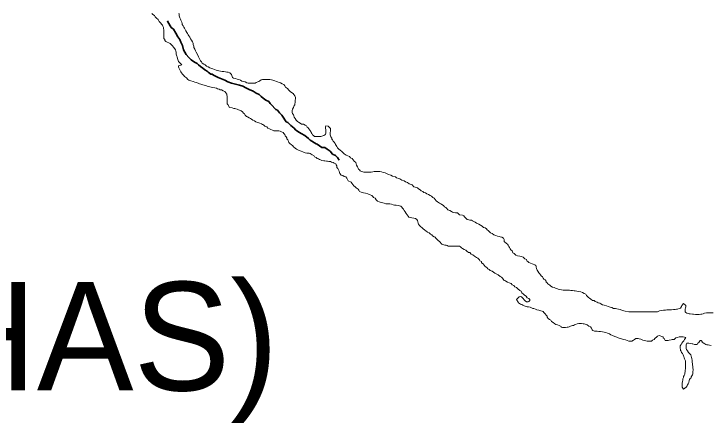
# Model space of a CAD drawing. Extents: x 553962 to 842807, y 8883888 to 9032388.
# Drawn here: x 592343 to 595557, y 8904182 to 8906068 of the extents above; entities that cross this region are included whole.
import ezdxf

# ---------------------------------------------------------------- set-up
doc = ezdxf.new("R2010")
doc.units = 0
doc.header["$LTSCALE"] = 200
doc.linetypes.add('LONG_DASH_SHORT_DASH', pattern=[9.9, 6, -1.2, 1.5, -1.2])
doc.layers.add('6', color=7, linetype='Continuous', lineweight=13)

msp = doc.modelspace()

# ---------------------------------------------------------------- linework, layer by layer
at = {"layer": '6'}
for points in [[(593090.1, 8905891.9), (593088.6, 8905896), (593087.1, 8905902), (593084.7, 8905908), (593078.2, 8905915.6), (593073.8, 8905921.6), (593069.3, 8905925.6), (593062.8, 8905931.2), (593056.9, 8905934.7), (593049.9, 8905938.3), (593043.4, 8905941.8), (593038.9, 8905945.9), (593038, 8905949.9), (593034, 8905955.4), (593033.1, 8905962.4), (593033.1, 8905966.4), (593033.2, 8905974.4), (593033.2, 8905982.9), (593033.3, 8905990.5), (593033.3, 8905996), (593032.8, 8906000), (593031.9, 8906006), (593029.9, 8906012), (593027, 8906016), (593023, 8906021.1), (593020, 8906025.6), (593012.6, 8906032.7), (593007.7, 8906042.7), (593000.7, 8906048.8), (592994.2, 8906054.8), (592990.8, 8906060.8), (592983.8, 8906064.9), (592978.9, 8906070.9)], [(593103.4, 8906072.1), (593103.9, 8906068.1), (593103.9, 8906063.6), (593104.8, 8906059.6), (593106.3, 8906055.1), (593108.3, 8906050.6), (593111.2, 8906044), (593112.7, 8906040), (593114.6, 8906034), (593116.1, 8906030), (593117.6, 8906023.9), (593118, 8906019.9), (593123, 8906013.9), (593125.5, 8906007.9), (593129.4, 8906001.8), (593131.4, 8905995.8), (593135.8, 8905989.8), (593139.3, 8905982.8), (593142.7, 8905978.7), (593146.2, 8905971.2), (593149.6, 8905966.7), (593153.1, 8905960.6), (593157, 8905952.6), (593161, 8905947.6), (593165.4, 8905939), (593168.4, 8905933), (593169.3, 8905927), (593172.3, 8905919.4), (593172.8, 8905913.9), (593176.7, 8905906.4), (593180.1, 8905897.9), (593183.1, 8905892.3), (593189.5, 8905881.3), (593192.9, 8905870.2), (593196.4, 8905864.2), (593199.8, 8905857.7), (593203.3, 8905852.1), (593207.8, 8905846.6), (593210.7, 8905840.6), (593217.7, 8905837), (593223.7, 8905834), (593230.1, 8905827.4), (593238.6, 8905824.9), (593246.1, 8905820.3), (593253.1, 8905817.3), (593260.5, 8905815.2), (593267.5, 8905812.2), (593275, 8905809.6), (593283, 8905808.1), (593287.5, 8905806.5), (593295, 8905805), (593303, 8905803.4), (593310.5, 8905802.4), (593317.5, 8905801.3), (593325, 8905799.8), (593330, 8905799.7), (593337.4, 8905796.7), (593345.4, 8905788.6), (593350.8, 8905775.6), (593355.3, 8905772.5), (593364.2, 8905771), (593371.7, 8905767.4), (593379.2, 8905765.3), (593386.7, 8905762.3), (593393.7, 8905758.8), (593401.2, 8905756.7), (593408.7, 8905754.6), (593416.1, 8905750.6)], [(593597.3, 8905501), (593592.8, 8905506.6), (593591.9, 8905512.6), (593587.4, 8905516.1), (593583.5, 8905521.7), (593577, 8905524.7), (593570.5, 8905527.8), (593564.5, 8905528.8), (593559, 8905528.8), (593551, 8905528.9), (593546.5, 8905528.9), (593540.5, 8905529), (593535.5, 8905531.5), (593527.5, 8905535.1), (593521.1, 8905538.1), (593514.1, 8905541.7), (593508.1, 8905547.2), (593499.6, 8905550.8), (593493.2, 8905556.8), (593488.2, 8905558.8), (593483.7, 8905561.4), (593476.7, 8905563.9), (593472.2, 8905566), (593465.2, 8905568), (593458.3, 8905570.6), (593451.8, 8905574.6), (593444.8, 8905578.7), (593438.3, 8905582.2), (593433.9, 8905585.7), (593426.9, 8905588.8), (593419.9, 8905593.8), (593415.4, 8905595.4), (593408.5, 8905600.9), (593406.5, 8905607.4), (593401.5, 8905610), (593397.1, 8905616), (593391.1, 8905620.6), (593386.6, 8905623.1), (593378.7, 8905626.7), (593371.7, 8905628.7), (593365.2, 8905630.8), (593360.7, 8905632.3), (593356.2, 8905632.8), (593348.2, 8905634.9), (593336.2, 8905637), (593328.3, 8905650), (593325.8, 8905654.1), (593325.4, 8905658.1), (593325.4, 8905665.1), (593325.5, 8905670.6), (593325.5, 8905677.6), (593325.6, 8905684.6), (593325.1, 8905688.6), (593324.7, 8905694.1), (593323.7, 8905698.1), (593319.2, 8905704.2), (593314.8, 8905710.7), (593307.3, 8905713.3), (593300.3, 8905717.8), (593294.3, 8905718.3), (593289.3, 8905721.4), (593280.8, 8905722.9), (593275.9, 8905725.5), (593268.9, 8905727), (593259.9, 8905729.1), (593252.4, 8905730.6), (593245.4, 8905732.2), (593240.9, 8905733.7), (593233.9, 8905735.3), (593226.9, 8905737.8), (593220, 8905739.4), (593213, 8905741.9), (593205, 8905744.5), (593197.5, 8905746), (593192.5, 8905749.1), (593183, 8905752.6), (593176.5, 8905753.7), (593169.6, 8905756.2), (593158.6, 8905759.8), (593149.6, 8905762.9), (593145.1, 8905766.4), (593137.7, 8905773), (593129.7, 8905779.5), (593125.7, 8905783.6), (593119.3, 8905790.6), (593115.8, 8905796.1), (593111.9, 8905800.7), (593110.4, 8905804.7), (593107.9, 8905809.7), (593105, 8905816.2), (593103, 8905820.3), (593102.1, 8905824.8), (593101.6, 8905828.8), (593116.1, 8905833.2), (593101.2, 8905848.3), (593097.8, 8905858.8), (593096.8, 8905863.4), (593095.4, 8905869.9), (593093.9, 8905873.9), (593090, 8905883.4), (593090.1, 8905891.9)], [(593416.1, 8905750.6), (593423.1, 8905749), (593427.1, 8905749), (593431.1, 8905749), (593438.1, 8905749.4), (593444.1, 8905749.4), (593451.6, 8905749.3), (593455.6, 8905749.3), (593459.7, 8905752.3), (593467.2, 8905754.8), (593471.2, 8905756.2), (593477.2, 8905760.2), (593482.2, 8905763.7), (593489.3, 8905765.1), (593494.3, 8905766.1), (593502.3, 8905766), (593509.3, 8905766), (593517.3, 8905765.9), (593522.3, 8905765.4), (593530.3, 8905764.3), (593535.8, 8905762.8), (593545.2, 8905759.8), (593552.7, 8905757.2), (593557.2, 8905755.7), (593565.7, 8905752.1), (593572.2, 8905751.1), (593580.2, 8905746.5), (593587.1, 8905742.4), (593592.1, 8905736.4), (593595, 8905730.4), (593599.5, 8905726.8), (593604, 8905723.8), (593610.5, 8905717.3), (593616.4, 8905711.2), (593622.9, 8905705.2), (593630.3, 8905701.1), (593633.8, 8905697.1), (593637.3, 8905690.5), (593640.7, 8905682.5), (593640.7, 8905676.5), (593640.1, 8905670.5), (593639.6, 8905664), (593639, 8905659.5), (593638, 8905654), (593638, 8905649.5), (593633.9, 8905642.5), (593631.3, 8905636), (593627.8, 8905629.5), (593625.7, 8905623), (593625.7, 8905617), (593625.7, 8905613), (593627.1, 8905609), (593631.6, 8905602.5), (593633.1, 8905598.4), (593635, 8905591.4), (593639.5, 8905585.4), (593643.4, 8905578.8), (593650.9, 8905572.8), (593655.3, 8905569.2), (593661.8, 8905565.2), (593669.3, 8905560.2), (593677.3, 8905559.1), (593685.2, 8905555), (593691.2, 8905552), (593694.7, 8905546.5), (593699.2, 8905542.4), (593702.6, 8905538.4), (593707.6, 8905532.4), (593711.5, 8905526.3), (593713.5, 8905520.8), (593716, 8905516.3), (593719.4, 8905511.2), (593723.9, 8905507.7), (593728.9, 8905503.7), (593733.4, 8905503.1), (593737.9, 8905503.1), (593742.9, 8905503.1), (593746.9, 8905503.1), (593751.4, 8905503), (593757.9, 8905503.5), (593762.9, 8905504.9), (593766.9, 8905506.4), (593770.9, 8905507.4), (593775.5, 8905510.9), (593780, 8905512.3), (593781, 8905519.3), (593781.1, 8905523.4), (593781.1, 8905527.4), (593780.6, 8905531.4), (593780.6, 8905535.4), (593778.7, 8905539.4), (593778.7, 8905543.9), (593778.7, 8905547.9), (593780.3, 8905552.9), (593791.8, 8905550.3), (593799.7, 8905543.3), (593801.7, 8905539.2), (593801.6, 8905532.7), (593801.6, 8905528.2), (593800.6, 8905521.7), (593800.5, 8905515.7)], [(593800.5, 8905515.7), (593801, 8905510.7), (593802.4, 8905506.7), (593804.4, 8905500.7), (593807.8, 8905495.1), (593808.8, 8905491.1), (593811.8, 8905487.1), (593815.2, 8905481.6), (593818.7, 8905477), (593823.7, 8905471), (593826.1, 8905466.5), (593829.1, 8905460.9), (593831.6, 8905456.9), (593834, 8905450.9), (593840, 8905444.9), (593847.4, 8905439.3), (593854.4, 8905433.2), (593858.9, 8905429.7), (593865.8, 8905423.2), (593870.3, 8905420.6), (593874.8, 8905417.1), (593882.3, 8905414), (593890.2, 8905411), (593895.2, 8905404.9), (593902.2, 8905401.9), (593906.6, 8905395.8), (593911.6, 8905389.8), (593919.1, 8905383.2), (593921, 8905377.7), (593921.5, 8905370.2), (593926.4, 8905363.7), (593929.8, 8905356.6), (593931.3, 8905352.6), (593935.3, 8905348.6), (593939.3, 8905344.6), (593945.2, 8905341.5), (593951.7, 8905339.5), (593956.2, 8905337.9), (593966.2, 8905337.9), (593973.7, 8905337.8), (593978.2, 8905338.3), (593985.2, 8905338.8), (593990.2, 8905339.2), (593996.8, 8905340.2), (594003.3, 8905341.6), (594007.3, 8905342.1), (594013.8, 8905342.1), (594017.8, 8905342), (594022.8, 8905342), (594030.3, 8905342), (594037.3, 8905339.9), (594045.8, 8905336.8), (594053.7, 8905335.3), (594063.2, 8905330.7), (594069.2, 8905327.7), (594080.2, 8905324.1), (594088.6, 8905320), (594101.6, 8905316.9), (594107.1, 8905312.9), (594117.1, 8905308.8), (594122.6, 8905307.3), (594131.5, 8905301.7), (594141.5, 8905298.7), (594148, 8905294.6), (594157, 8905291.1), (594165.4, 8905284), (594179.4, 8905280.4), (594186.8, 8905270.8), (594198.8, 8905268.2), (594203.3, 8905265.7), (594208.2, 8905261.7), (594215.7, 8905257.6), (594220.2, 8905253.1), (594228.2, 8905249.5), (594233.1, 8905244.5), (594240.1, 8905242.9), (594247.1, 8905238.4), (594254.1, 8905234.8), (594261.5, 8905230.8), (594268, 8905227.2), (594274.5, 8905221.2), (594281, 8905218.1), (594285.4, 8905212.1), (594289.4, 8905205.6), (594296.3, 8905201.5), (594304.3, 8905195.4), (594310.8, 8905192.4), (594315.7, 8905188.8), (594323.7, 8905185.3), (594327.7, 8905179.3), (594333.7, 8905175.2), (594338.6, 8905171.2), (594343.6, 8905164.6), (594352.1, 8905161.1), (594360, 8905157.5), (594365, 8905153.5), (594371.5, 8905152.4), (594378.5, 8905151.4), (594388.5, 8905150.8), (594397.4, 8905142.2), (594411.4, 8905140.2)], [(594172.2, 8905128.7), (594164.2, 8905130.3), (594159.8, 8905135.8), (594155.3, 8905141.8), (594151.4, 8905147.9), (594146.9, 8905154.9), (594142, 8905161.5), (594138.5, 8905168.5), (594134.5, 8905172.5), (594130.6, 8905177.6), (594126.6, 8905181.6), (594120.1, 8905183.1), (594113.6, 8905185.2), (594105.1, 8905185.7), (594097.6, 8905186.8), (594090.6, 8905187.8), (594083.7, 8905190.4), (594075.7, 8905192.4), (594070.2, 8905193), (594062.7, 8905193), (594058.2, 8905193.1), (594049.7, 8905195.1), (594043.2, 8905197.2), (594031.7, 8905200.2), (594027.2, 8905201.8), (594019.7, 8905205.3), (594013.3, 8905211.4), (594008.3, 8905217.9), (594001.3, 8905221), (593997.4, 8905226), (593992.9, 8905230.6), (593985.5, 8905234.6), (593975, 8905238.7), (593964, 8905242.2), (593955, 8905243.8), (593950.5, 8905244.8), (593943, 8905246.9), (593936.5, 8905249.4), (593932.6, 8905255.5), (593930.6, 8905260), (593925.1, 8905263), (593920.7, 8905266.6), (593916.7, 8905270.6), (593909.7, 8905276.2), (593904.8, 8905282.2), (593900.8, 8905287.2), (593897.3, 8905292.8), (593883.4, 8905298.9), (593877.5, 8905311.4), (593873, 8905317.5), (593865.5, 8905318.5), (593858.6, 8905322.6), (593852.1, 8905325.1), (593846.1, 8905331.7), (593843.7, 8905337.2), (593841.7, 8905343.2), (593839.2, 8905349.2), (593835.8, 8905355.8), (593832.3, 8905359.8), (593831.4, 8905367.3), (593827.9, 8905371.8), (593826.5, 8905376.8), (593819.5, 8905380.4), (593814.5, 8905383.4), (593807, 8905384.5), (593802.5, 8905387), (593795, 8905388.1), (593788.5, 8905389.6), (593784.5, 8905389.7), (593776.5, 8905390.7), (593771, 8905391.2), (593763.1, 8905392.8), (593755.6, 8905395.3), (593751.1, 8905396.9), (593746.6, 8905399.4), (593740.1, 8905401), (593736.1, 8905405.5), (593729.2, 8905409), (593725.2, 8905415.1), (593718.2, 8905419.1), (593713.8, 8905422.2), (593707.8, 8905424.7), (593703.3, 8905426.2), (593693.8, 8905426.8), (593685.8, 8905428.3), (593675.3, 8905432.9), (593667.8, 8905435), (593658.3, 8905438.1), (593652.4, 8905441.6), (593645.9, 8905444.6), (593639.4, 8905448.7), (593632, 8905454.8), (593628, 8905459.3), (593620.5, 8905465.8), (593616.6, 8905469.9), (593610.1, 8905475.9), (593609.2, 8905481.4), (593605.2, 8905487.5), (593601.7, 8905491.5), (593600.8, 8905497), (593597.3, 8905501)], [(594671.7, 8904763.9), (594678.7, 8904764.9), (594683.7, 8904764.3), (594687.6, 8904758.8), (594691.6, 8904754.8), (594694.6, 8904750.7), (594700, 8904745.7), (594706.5, 8904741.1), (594713.5, 8904740.1), (594717.5, 8904741.6), (594721.1, 8904747.1), (594721.6, 8904751.1), (594717.6, 8904756.6), (594709.2, 8904759.7), (594704.2, 8904766.2), (594696.2, 8904771.8), (594692.3, 8904775.8), (594684.8, 8904782.8), (594681.4, 8904789.4), (594674.9, 8904793.4), (594666.9, 8904800), (594660.5, 8904807), (594652.5, 8904810.1), (594647.6, 8904816.1), (594639.6, 8904818.7), (594635.1, 8904824.7), (594626.6, 8904827.8), (594619.2, 8904831.8), (594611.2, 8904835.9), (594606.7, 8904838.4), (594601.7, 8904840), (594594.8, 8904849), (594591.3, 8904853.6), (594584.8, 8904858.1), (594575.9, 8904865.2), (594560.5, 8904873.3), (594547.5, 8904881.4), (594538.5, 8904885.4), (594533.6, 8904889), (594527.1, 8904892), (594523.1, 8904899.1), (594516.2, 8904903.6), (594510.2, 8904910.2), (594505.8, 8904916.2), (594499.3, 8904920.3), (594498.3, 8904925.8), (594491.3, 8904929.8), (594489.9, 8904933.8), (594485.9, 8904937.9), (594481.9, 8904941.9), (594475.5, 8904944.9), (594467, 8904951), (594458, 8904957.1), (594451.1, 8904961.1), (594444.6, 8904967.7), (594438.6, 8904968.7), (594431.2, 8904974.3), (594425.7, 8904978.3), (594418.2, 8904981.9), (594410.7, 8904985.9), (594406.8, 8904990), (594402.3, 8904993.5), (594397.8, 8904996.5), (594390.8, 8904997.1), (594384.8, 8904997.1), (594378.8, 8904997.2), (594370.3, 8904997.2), (594363.3, 8904997.3), (594359.3, 8904997.3), (594352.3, 8904997.3), (594345.3, 8904997.9), (594339.8, 8905000.4), (594335.3, 8905001.5), (594329.8, 8905002.5), (594315.9, 8905007.1), (594305, 8905019.2), (594298.5, 8905022.7), (594294.5, 8905028.3), (594287.6, 8905034.3), (594284.6, 8905039.3), (594280.1, 8905040.9), (594273.1, 8905044.9), (594270.2, 8905049), (594263.7, 8905052), (594256.7, 8905058.1), (594249.7, 8905061.1), (594242.3, 8905067.7), (594237.8, 8905071.2), (594228.4, 8905078.8), (594223.4, 8905082.8), (594218.9, 8905086.8), (594212.5, 8905092.4), (594208, 8905098.9), (594207.1, 8905103.9), (594205.6, 8905109.5), (594203.6, 8905115), (594201.2, 8905120.5), (594194.2, 8905124.1), (594186.2, 8905126.6), (594176.7, 8905127.7), (594172.2, 8905128.7)], [(594411.4, 8905140.2), (594416.4, 8905136.6), (594420.9, 8905132.6), (594424.8, 8905128.1), (594428.8, 8905123.5), (594433.3, 8905120), (594440.3, 8905118.4), (594444.8, 8905117.9), (594452.3, 8905117.3), (594456.7, 8905114.8), (594462.7, 8905111.3), (594469.2, 8905107.2), (594475.7, 8905103.7), (594480.2, 8905101.6), (594487.1, 8905098.6), (594493.6, 8905094.6), (594501.1, 8905090), (594508.5, 8905083.4), (594515, 8905081.9), (594522, 8905077.8), (594525.5, 8905072.3), (594529.9, 8905069.3), (594533.9, 8905065.2), (594540.8, 8905058.2), (594547.8, 8905055.1), (594555.8, 8905049.6), (594564.3, 8905046.5), (594572.8, 8905043.9), (594579.8, 8905042.4), (594584.7, 8905039.9), (594592.2, 8905038.3), (594599.7, 8905033.8), (594603.7, 8905028.7), (594602.6, 8905018.2), (594613.5, 8905010.1), (594618.5, 8905006.6), (594622, 8905002.1), (594624.4, 8904995), (594627.9, 8904991), (594630.3, 8904985.5), (594634.3, 8904979.9), (594640.3, 8904975.4), (594643.2, 8904966.9), (594649.7, 8904963.3), (594656.6, 8904956.3), (594664.6, 8904953.2), (594675.6, 8904951.6), (594682.6, 8904949.6), (594690.1, 8904946), (594694.5, 8904943), (594698.5, 8904938.5), (594705.5, 8904935.4), (594708.4, 8904928.9), (594712.9, 8904926.4), (594717.4, 8904921.8), (594724.9, 8904918.3), (594732.3, 8904915.7), (594737.3, 8904914.2), (594743.8, 8904910.6), (594748.8, 8904908.6), (594750.8, 8904904.6), (594751.2, 8904900.6), (594752.7, 8904893.6), (594755.1, 8904886.5), (594758.6, 8904882.5), (594763.1, 8904875), (594766.5, 8904870.9), (594770, 8904864.4), (594773, 8904860.4), (594779.9, 8904855.8), (594782.9, 8904849.3), (594786.3, 8904845.3), (594792.8, 8904841.7), (594796.3, 8904835.7), (594797.2, 8904831.7), (594801.2, 8904827.6), (594805.2, 8904823.6), (594813.1, 8904817), (594819.1, 8904813), (594826.1, 8904808.9), (594833.1, 8904805.9), (594839.5, 8904803.3), (594845.5, 8904801.8), (594852.5, 8904799.3), (594859.5, 8904797.7), (594867.5, 8904796.2), (594875, 8904795.1), (594881.5, 8904795.1), (594888.5, 8904795), (594893.5, 8904794.5), (594900.5, 8904793.9), (594904.5, 8904793.9), (594910.5, 8904793.4), (594917.5, 8904792.8), (594925.5, 8904791.8), (594930.5, 8904791.2), (594938.5, 8904790.2), (594948, 8904788.6), (594956, 8904786.1), (594964.9, 8904783), (594971.9, 8904779.4)], [(594971.9, 8904779.4), (594979.4, 8904775.9), (594983.3, 8904769.3), (594991.3, 8904760.8), (594996.3, 8904756.8), (595003.2, 8904753.2), (595010.7, 8904747.1), (595017.7, 8904746.1), (595022.7, 8904742.6), (595031.6, 8904739), (595037.1, 8904735.9), (595043.6, 8904734.9), (595049.1, 8904731.9), (595057.1, 8904726.8), (595064.6, 8904725.8), (595074.5, 8904721.7), (595083, 8904718.6), (595092.5, 8904715.6), (595100, 8904714), (595108, 8904710.4), (595116.5, 8904709.4), (595122.4, 8904708.3), (595130.9, 8904707.3), (595137.4, 8904704.7), (595149.4, 8904701.2), (595160.9, 8904698.1), (595177.4, 8904694), (595182.9, 8904694.4), (595186.9, 8904694.4), (595194.9, 8904694.3), (595208.4, 8904694.3), (595222.9, 8904694.2), (595234.4, 8904694.1), (595239.4, 8904694.1), (595246.9, 8904694), (595250.9, 8904694), (595260.4, 8904693.9), (595267.4, 8904693.9), (595278.4, 8904693.8), (595283.9, 8904693.8), (595295.4, 8904693.7), (595301.4, 8904695.2), (595310.4, 8904695.1), (595320, 8904699), (595329.5, 8904700.5), (595338.5, 8904701.4), (595347.5, 8904702.3), (595354, 8904703.3), (595365.5, 8904704.2), (595375.5, 8904704.2), (595384, 8904704.6), (595391, 8904705.1), (595398.1, 8904706), (595402.1, 8904706.5), (595410.1, 8904709.9), (595415.6, 8904711.9), (595420.2, 8904718.9), (595422.2, 8904724.4), (595429.8, 8904733.3), (595440.7, 8904723.8), (595440.7, 8904717.3), (595439.1, 8904712.3), (595437.6, 8904706.8), (595437.5, 8904702.8), (595437.5, 8904698.8), (595438.5, 8904694.7), (595441, 8904690.7), (595445.4, 8904688.2), (595452.4, 8904686.6), (595456.9, 8904685.6), (595461.4, 8904684.6), (595470.9, 8904683), (595476.9, 8904683), (595485.9, 8904682.9), (595490.4, 8904682.9), (595497.4, 8904682.8), (595501.9, 8904682.8), (595509.9, 8904683.2), (595514.4, 8904684.2), (595520.9, 8904685.2), (595527.5, 8904688.6), (595536, 8904690.1), (595547, 8904690.5), (595556.5, 8904690.4), (595567.5, 8904689.9)], [(595281.9, 8904559.6), (595274.9, 8904559.6), (595270.4, 8904559.7), (595261.9, 8904559.7), (595256.4, 8904560.2), (595248.4, 8904561.8), (595241.9, 8904564.3), (595233.9, 8904568.9), (595225.9, 8904570), (595221.5, 8904571.5), (595214.4, 8904571.6), (595210.4, 8904571.6), (595203.4, 8904567.1), (595198.9, 8904563.1), (595191.8, 8904559.7), (595187.8, 8904559.7), (595183.8, 8904559.7), (595177.3, 8904559.8), (595170.4, 8904562.8), (595161.9, 8904564.9), (595153.9, 8904566.4), (595144.9, 8904570), (595138.4, 8904571.1), (595128.9, 8904574.1), (595123, 8904577.7), (595113, 8904580.7), (595103, 8904584.8), (595095.5, 8904587.8), (595089.6, 8904593.4), (595079.1, 8904596), (595072.1, 8904599), (595064.1, 8904600.6), (595056.6, 8904602.1), (595047.6, 8904603.2), (595039.6, 8904604.2), (595031.6, 8904604.8), (595027.1, 8904604.8), (595019.1, 8904605.9), (595012.1, 8904607.9), (595008.2, 8904612), (595005.7, 8904619), (595001.3, 8904625), (594993.8, 8904629.1), (594985.8, 8904634.7), (594977.3, 8904638.2), (594972.8, 8904638.7), (594967.9, 8904639.8), (594959.9, 8904640.3), (594951.3, 8904640.4), (594947.3, 8904640.4), (594939.8, 8904639.5), (594931.8, 8904635.5), (594927.8, 8904635), (594923.3, 8904631.1), (594918.8, 8904631.1), (594909.2, 8904627.6), (594902.7, 8904625.2), (594898.7, 8904624.2), (594893.7, 8904623.2), (594886.7, 8904622.8), (594879.7, 8904622.8), (594872.2, 8904622.9), (594865.7, 8904623.4), (594865.7, 8904627.4), (594856.2, 8904631.5), (594849.3, 8904635.1), (594840.8, 8904635.6), (594836.3, 8904639.1), (594828.8, 8904645.2), (594821.9, 8904649.2), (594817.9, 8904655.8), (594812.9, 8904659.3), (594806, 8904663.9), (594802, 8904669.4), (594801, 8904674.4), (594797.1, 8904678.9), (594792.6, 8904685.5), (594785.7, 8904691.1), (594783.7, 8904695.6), (594778.7, 8904697.1), (594771.7, 8904698.7), (594762.7, 8904702.7), (594753.2, 8904703.8), (594747.8, 8904706.8), (594740.3, 8904709.9), (594735.8, 8904710.4), (594729.8, 8904712.9), (594723.3, 8904715.5), (594715.8, 8904717), (594709.3, 8904718.1), (594704.8, 8904719.6), (594699.9, 8904721.2), (594695.4, 8904722.7), (594689.4, 8904725.7), (594684.4, 8904728.8), (594677.9, 8904730.3), (594673.4, 8904732.8), (594669, 8904735.4), (594667.5, 8904739.4), (594660.1, 8904752), (594671.7, 8904763.9)], [(595458, 8904502.8), (595463.5, 8904496.3), (595465.4, 8904489.8), (595466.9, 8904483.2), (595468.3, 8904479.2), (595469.8, 8904470.2), (595470.2, 8904465.2), (595470.7, 8904461.2), (595471.2, 8904456.7), (595471.6, 8904450.2), (595473.1, 8904442.7), (595473.6, 8904438.7), (595473.5, 8904434.6), (595474, 8904430.6), (595474, 8904426.1), (595473.9, 8904419.6), (595473.8, 8904412.6), (595473.3, 8904408.6), (595471.3, 8904404.1), (595468.8, 8904399.1), (595466.2, 8904394.6), (595464.7, 8904390.1), (595460.2, 8904386.7), (595458.1, 8904381.7), (595456.1, 8904377.2), (595454, 8904369.2), (595451, 8904362.2), (595448.4, 8904357.7), (595446.4, 8904353.2), (595441.8, 8904346.7), (595430.8, 8904337.8), (595423.8, 8904347.3), (595423.4, 8904353.9), (595423.4, 8904358.4), (595423.5, 8904365.4), (595425, 8904373.4), (595426.6, 8904378.9), (595427.6, 8904385.9), (595429.7, 8904391.9), (595430.7, 8904396.9), (595433.2, 8904401.4), (595435.8, 8904407.3), (595436.8, 8904413.3), (595437.9, 8904417.8), (595438.4, 8904424.9), (595439.5, 8904430.9), (595439.5, 8904436.9), (595439.6, 8904441.4), (595439.6, 8904447.9), (595439.7, 8904454.9), (595439.7, 8904458.9), (595439.7, 8904464.9), (595438.8, 8904468.9), (595434.8, 8904478), (595433.9, 8904482.5), (595430.9, 8904488), (595430.4, 8904492), (595429, 8904496), (595425.5, 8904502.6), (595420.6, 8904507.1), (595419.1, 8904512.6), (595416.6, 8904516.6), (595416.2, 8904520.6), (595415.2, 8904527.2), (595415.2, 8904533.2), (595415.3, 8904538.2), (595418.8, 8904543.7), (595422.4, 8904550.1), (595427.4, 8904556.6), (595431, 8904561.1), (595434.5, 8904566.6), (595437.1, 8904572.1), (595441.1, 8904576.1), (595434.1, 8904578.1), (595429.1, 8904579.1), (595422.6, 8904579.2), (595417.6, 8904579.2), (595409.6, 8904579.3), (595403.1, 8904575.8), (595395.1, 8904574.4), (595391, 8904570.9), (595387, 8904567.4), (595382.5, 8904567.4), (595378, 8904566.5), (595374, 8904565), (595364, 8904563.6), (595358.9, 8904562.6), (595352.4, 8904562.1), (595345.4, 8904562.7), (595341, 8904571.2), (595337, 8904575.2), (595336.6, 8904579.2), (595330.6, 8904581.3), (595322.6, 8904584.3), (595318.1, 8904584.9), (595310.6, 8904581.9), (595306.5, 8904578.9), (595298.5, 8904571), (595294.4, 8904566.5), (595286.4, 8904563.1), (595281.9, 8904559.6)], [(595557.3, 8904539.7), (595550.4, 8904540.8), (595543.4, 8904541.8), (595538.4, 8904542.4), (595532.9, 8904543.9), (595527.9, 8904546.9), (595521.4, 8904551.5), (595516.9, 8904553.5), (595515.5, 8904557.5), (595511, 8904561.6), (595506.5, 8904562.1), (595504, 8904557.6), (595500.9, 8904553.1), (595495.9, 8904550.7), (595492.4, 8904543.7), (595485.3, 8904543.7), (595480.3, 8904543.2), (595473.9, 8904546.3), (595469.4, 8904547.3), (595462.4, 8904548.9), (595455.4, 8904549.9), (595450.9, 8904550.4), (595445.9, 8904549.5), (595442.3, 8904542), (595442.3, 8904536.5), (595441.7, 8904529), (595442.2, 8904525), (595444.7, 8904520.4), (595448.6, 8904513.9), (595453.1, 8904506.9), (595458, 8904502.8)]]:
    msp.add_lwpolyline(points, dxfattribs=at)
at = {"layer": '6', "linetype": 'LONG_DASH_SHORT_DASH', "lineweight": 35}
for points in [[(593256.3, 8905790.4), (593250.3, 8905791), (593244.3, 8905795.5), (593238.8, 8905799), (593232.9, 8905804.1), (593223.4, 8905810.1), (593213, 8905818.7), (593203.5, 8905826.3), (593193.1, 8905833.8), (593187.6, 8905840.3), (593178.6, 8905843.9), (593170.7, 8905848.4), (593160.2, 8905856.5), (593148.8, 8905866.6), (593136.9, 8905881.2), (593125, 8905902.7), (593119.2, 8905922.3), (593112.3, 8905937.3), (593106.8, 8905950.4), (593097.9, 8905962.9), (593089.1, 8905979.5), (593078.2, 8905998.6), (593068.2, 8906005.6), (593052.9, 8906031.8), (593050.1, 8906036.3)], [(593843, 8905393.6), (593834.2, 8905405.5), (593824.8, 8905415.1), (593812.3, 8905421.2), (593800.4, 8905435.2), (593787.5, 8905444.8), (593776, 8905451.9), (593762, 8905452.4), (593741.6, 8905467.1), (593736.6, 8905469.6), (593709.2, 8905486.8), (593700.8, 8905493.8), (593683.4, 8905507.9), (593666.5, 8905517.5), (593652, 8905526.1), (593641.1, 8905534.2), (593634.1, 8905541.2), (593626.7, 8905547.8), (593618.7, 8905553.3), (593612.7, 8905559.3), (593605.3, 8905567.9), (593598.3, 8905569.9), (593594.8, 8905575.9), (593583.5, 8905592), (593577.5, 8905602.1), (593567.6, 8905611.6), (593558.2, 8905623.7), (593549.7, 8905627.7), (593528.3, 8905650.4), (593523.9, 8905655.9), (593517.4, 8905663.9), (593504, 8905670.5), (593492, 8905679.6), (593482.1, 8905688.2), (593472.7, 8905696.7), (593459.7, 8905703.3), (593445.2, 8905711.4), (593427.8, 8905719), (593412.4, 8905727.6), (593397.9, 8905735.1), (593383.4, 8905739.7), (593365, 8905744.3), (593345.5, 8905748.9), (593329.5, 8905754.5), (593314.6, 8905762.6), (593299.1, 8905769.2), (593283.7, 8905775.8), (593268.7, 8905782.9), (593262.8, 8905785.9), (593256.3, 8905790.4)]]:
    msp.add_lwpolyline(points, dxfattribs=at)

# ---------------------------------------------------------------- texts
at = {"layer": '6'}
msp.add_text('(PIRANHAS)', height=500, dxfattribs=at).set_placement((589699.3, 8904332))

doc.saveas('drawing.dxf')
